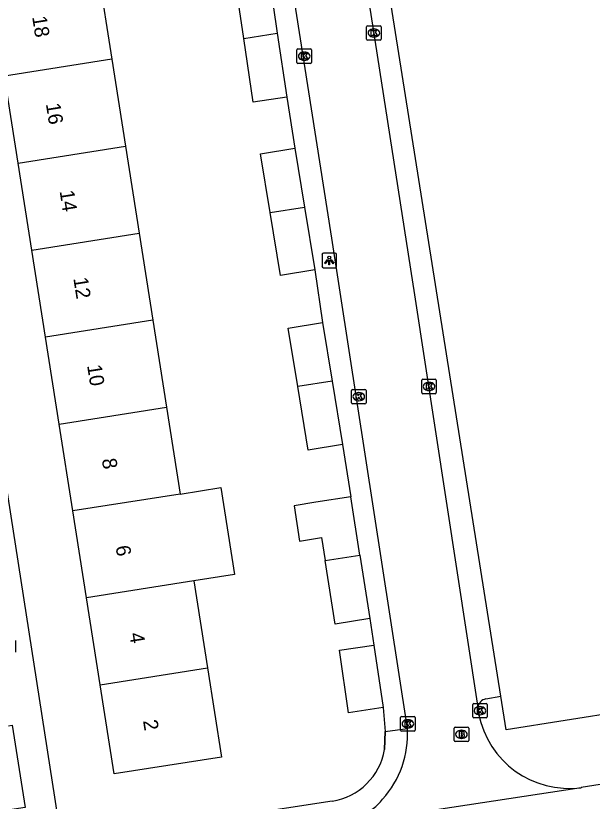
# Model space of a CAD drawing. Extents: x 160077 to 160945, y 386481 to 387498.
# Drawn here: x 160544.3 to 160584, y 387321.5 to 387375.4 of the extents above; entities that cross this region are included whole.
import ezdxf

# ---------------------------------------------------------------- set-up
doc = ezdxf.new("R2010")
doc.units = 0
for name, color, linetype in [('IMGEO_Brandkraan', 7, 'Continuous'), ('IMGEO_Kolk', 7, 'Continuous'), ('IMGEO_Lichtpunt', 7, 'Continuous'), ('IMGEO_Muur', 7, 'Continuous'), ('IMGEO_Pand', 7, 'Continuous'), ('IMGEO_Pand_nummerreeks', 7, 'Continuous'), ('IMGEO_Rijbaan_lokaal_open', 7, 'Continuous'), ('IMGEO_Voetpad_open', 7, 'Continuous')]:
    doc.layers.add(name, color=color, linetype=linetype)

msp = doc.modelspace()

# ---------------------------------------------------------------- linework, layer by layer
at = {"layer": 'IMGEO_Brandkraan'}
for p, q in [((160574.548, 387326.572), (160575.4, 387326.572)), ((160574.473, 387325.646), (160574.473, 387326.498)), ((160574.961, 387326.352), (160574.986, 387326.352)), ((160575.474, 387326.498), (160575.474, 387325.646)), ((160575.4, 387325.572), (160574.548, 387325.572)), ((160574.984, 387325.792), (160574.959, 387325.792))]:
    msp.add_line(p, q, dxfattribs=at)
for points in [[(160574.548, 387326.572), (160575.4, 387326.572)], [(160574.473, 387325.646), (160574.473, 387326.498)], [(160574.821, 387326.272), (160574.821, 387325.872), (160575.034, 387325.872)], [(160575.052, 387326.272), (160574.821, 387326.272)], [(160575, 387326.191), (160574.946, 387326.191), (160574.946, 387326.115)], [(160574.946, 387326.115), (160574.999, 387326.115)], [(160575.008, 387326.039), (160574.946, 387326.039), (160574.946, 387325.958)], [(160575.474, 387326.498), (160575.474, 387325.646)], [(160575.4, 387325.572), (160574.548, 387325.572)], [(160574.946, 387325.958), (160575.008, 387325.958)]]:
    msp.add_lwpolyline(points, dxfattribs=at)
for centre, radius, start, end in [((160574.55, 387326.496), 0.0765, 91.552, 178.448), ((160574.55, 387326.496), 0.0765, 91.552, 178.448), ((160575.398, 387326.496), 0.0765, 1.552, 88.448), ((160575.398, 387326.496), 0.0765, 1.552, 88.448), ((160575.001, 387326.153), 0.0379, 267.8285, 90.9355), ((160575.009, 387325.998), 0.0404, 269.8759, 90.5077), ((160575.056, 387326.127), 0.145, 59.4692, 91.5367), ((160575.081, 387326.174), 0.0922, 285.5137, 58.1501), ((160575.086, 387325.982), 0.105, 301.3115, 78.989), ((160574.55, 387325.648), 0.0765, 181.552, 268.448), ((160574.55, 387325.648), 0.0765, 181.552, 268.448), ((160575.04, 387326.123), 0.251, 268.6676, 293.5347), ((160575.398, 387325.648), 0.0765, 271.552, 358.448), ((160575.398, 387325.648), 0.0765, 271.552, 358.448)]:
    msp.add_arc(centre, radius, start, end, dxfattribs=at)
for centre, major_axis, ratio, start_param, end_param in [((160574.96, 387326.072), (-0.387, 0.002), 0.722429, 4.712389, 7.853982), ((160574.985, 387326.072), (-0.39, 0.002), 0.717154, 1.570796, 4.712389)]:
    msp.add_ellipse(centre, major_axis=major_axis, ratio=ratio, start_param=start_param, end_param=end_param, dxfattribs=at)
at = {"layer": 'IMGEO_Kolk'}
for p, q in [((160568.45, 387373.836), (160568.45, 387374.688)), ((160568.525, 387374.762), (160569.377, 387374.762)), ((160569.451, 387374.688), (160569.451, 387373.836)), ((160568.938, 387374.542), (160568.963, 387374.542)), ((160569.377, 387373.762), (160568.525, 387373.762)), ((160568.961, 387373.982), (160568.936, 387373.982)), ((160563.657, 387372.244), (160563.657, 387373.096)), ((160563.732, 387373.17), (160564.584, 387373.17)), ((160564.658, 387373.096), (160564.658, 387372.244)), ((160564.145, 387372.95), (160564.17, 387372.95)), ((160564.584, 387372.17), (160563.732, 387372.17)), ((160564.168, 387372.39), (160564.143, 387372.39)), ((160572.244, 387349.552), (160572.244, 387350.404)), ((160572.319, 387350.478), (160573.171, 387350.478)), ((160573.245, 387350.404), (160573.245, 387349.552)), ((160567.489, 387349.775), (160568.341, 387349.775)), ((160572.732, 387350.258), (160572.757, 387350.258)), ((160567.414, 387348.849), (160567.414, 387349.701)), ((160567.902, 387349.555), (160567.927, 387349.555)), ((160568.415, 387349.701), (160568.415, 387348.849)), ((160573.171, 387349.478), (160572.319, 387349.478)), ((160572.755, 387349.698), (160572.73, 387349.698)), ((160568.341, 387348.775), (160567.489, 387348.775)), ((160567.925, 387348.995), (160567.9, 387348.995)), ((160575.824, 387328.197), (160576.676, 387328.197)), ((160575.749, 387327.271), (160575.749, 387328.123)), ((160576.237, 387327.977), (160576.262, 387327.977)), ((160576.75, 387328.123), (160576.75, 387327.271)), ((160570.789, 387326.371), (160570.789, 387327.223)), ((160570.864, 387327.297), (160571.716, 387327.297)), ((160571.79, 387327.223), (160571.79, 387326.371)), ((160576.676, 387327.197), (160575.824, 387327.197)), ((160576.26, 387327.417), (160576.235, 387327.417)), ((160571.277, 387327.077), (160571.302, 387327.077)), ((160571.716, 387326.297), (160570.864, 387326.297)), ((160571.3, 387326.517), (160571.275, 387326.517))]:
    msp.add_line(p, q, dxfattribs=at)
for points in [[(160568.45, 387373.836), (160568.45, 387374.688)], [(160568.525, 387374.762), (160569.377, 387374.762)], [(160569.451, 387374.688), (160569.451, 387373.836)], [(160568.771, 387374.462), (160568.894, 387374.462), (160568.894, 387374.311), (160569.024, 387374.462), (160569.188, 387374.462), (160569.042, 387374.311), (160569.195, 387374.062), (160569.043, 387374.062), (160568.958, 387374.226), (160568.894, 387374.159), (160568.894, 387374.062), (160568.771, 387374.062), (160568.771, 387374.462)], [(160569.377, 387373.762), (160568.525, 387373.762)], [(160563.657, 387372.244), (160563.657, 387373.096)], [(160563.732, 387373.17), (160564.584, 387373.17)], [(160564.658, 387373.096), (160564.658, 387372.244)], [(160563.978, 387372.87), (160564.101, 387372.87), (160564.101, 387372.719), (160564.231, 387372.87), (160564.395, 387372.87), (160564.249, 387372.719), (160564.402, 387372.47), (160564.25, 387372.47), (160564.165, 387372.634), (160564.101, 387372.567), (160564.101, 387372.47), (160563.978, 387372.47), (160563.978, 387372.87)], [(160564.584, 387372.17), (160563.732, 387372.17)], [(160572.244, 387349.552), (160572.244, 387350.404)], [(160572.319, 387350.478), (160573.171, 387350.478)], [(160573.245, 387350.404), (160573.245, 387349.552)], [(160567.489, 387349.775), (160568.341, 387349.775)], [(160572.565, 387350.178), (160572.688, 387350.178), (160572.688, 387350.027), (160572.818, 387350.178), (160572.982, 387350.178), (160572.836, 387350.027), (160572.989, 387349.778), (160572.837, 387349.778), (160572.752, 387349.942), (160572.688, 387349.875), (160572.688, 387349.778), (160572.565, 387349.778), (160572.565, 387350.178)], [(160567.414, 387348.849), (160567.414, 387349.701)], [(160567.735, 387349.475), (160567.858, 387349.475), (160567.858, 387349.324), (160567.988, 387349.475), (160568.152, 387349.475), (160568.006, 387349.324), (160568.159, 387349.075), (160568.007, 387349.075), (160567.922, 387349.239), (160567.858, 387349.172), (160567.858, 387349.075), (160567.735, 387349.075), (160567.735, 387349.475)], [(160568.415, 387349.701), (160568.415, 387348.849)], [(160573.171, 387349.478), (160572.319, 387349.478)], [(160568.341, 387348.775), (160567.489, 387348.775)], [(160575.824, 387328.197), (160576.676, 387328.197)], [(160575.749, 387327.271), (160575.749, 387328.123)], [(160576.07, 387327.897), (160576.193, 387327.897), (160576.193, 387327.746), (160576.323, 387327.897), (160576.487, 387327.897), (160576.341, 387327.746), (160576.494, 387327.497), (160576.342, 387327.497), (160576.257, 387327.661), (160576.193, 387327.594), (160576.193, 387327.497), (160576.07, 387327.497), (160576.07, 387327.897)], [(160576.75, 387328.123), (160576.75, 387327.271)], [(160570.789, 387326.371), (160570.789, 387327.223)], [(160570.864, 387327.297), (160571.716, 387327.297)], [(160571.79, 387327.223), (160571.79, 387326.371)], [(160576.676, 387327.197), (160575.824, 387327.197)], [(160571.11, 387326.997), (160571.233, 387326.997), (160571.233, 387326.846), (160571.363, 387326.997), (160571.527, 387326.997), (160571.381, 387326.846), (160571.534, 387326.597), (160571.382, 387326.597), (160571.297, 387326.761), (160571.233, 387326.694), (160571.233, 387326.597), (160571.11, 387326.597), (160571.11, 387326.997)], [(160571.716, 387326.297), (160570.864, 387326.297)]]:
    msp.add_lwpolyline(points, dxfattribs=at)
for centre, start, end in [((160568.527, 387374.686), 91.552, 178.448), ((160568.527, 387374.686), 91.552, 178.448), ((160569.375, 387374.686), 1.552, 88.448), ((160569.375, 387374.686), 1.552, 88.448), ((160568.527, 387373.838), 181.552, 268.448), ((160568.527, 387373.838), 181.552, 268.448), ((160569.375, 387373.838), 271.552, 358.448), ((160569.375, 387373.838), 271.552, 358.448), ((160563.734, 387373.094), 91.552, 178.448), ((160563.734, 387373.094), 91.552, 178.448), ((160564.582, 387373.094), 1.552, 88.448), ((160564.582, 387373.094), 1.552, 88.448), ((160563.734, 387372.246), 181.552, 268.448), ((160563.734, 387372.246), 181.552, 268.448), ((160564.582, 387372.246), 271.552, 358.448), ((160564.582, 387372.246), 271.552, 358.448), ((160572.321, 387350.402), 91.552, 178.448), ((160572.321, 387350.402), 91.552, 178.448), ((160573.169, 387350.402), 1.552, 88.448), ((160573.169, 387350.402), 1.552, 88.448), ((160567.491, 387349.699), 91.552, 178.448), ((160567.491, 387349.699), 91.552, 178.448), ((160568.339, 387349.699), 1.552, 88.448), ((160568.339, 387349.699), 1.552, 88.448), ((160572.321, 387349.554), 181.552, 268.448), ((160572.321, 387349.554), 181.552, 268.448), ((160573.169, 387349.554), 271.552, 358.448), ((160573.169, 387349.554), 271.552, 358.448), ((160567.491, 387348.851), 181.552, 268.448), ((160567.491, 387348.851), 181.552, 268.448), ((160568.339, 387348.851), 271.552, 358.448), ((160568.339, 387348.851), 271.552, 358.448), ((160575.826, 387328.121), 91.552, 178.448), ((160575.826, 387328.121), 91.552, 178.448), ((160576.674, 387328.121), 1.552, 88.448), ((160576.674, 387328.121), 1.552, 88.448), ((160570.866, 387327.221), 91.552, 178.448), ((160570.866, 387327.221), 91.552, 178.448), ((160571.714, 387327.221), 1.552, 88.448), ((160571.714, 387327.221), 1.552, 88.448), ((160575.826, 387327.273), 181.552, 268.448), ((160575.826, 387327.273), 181.552, 268.448), ((160576.674, 387327.273), 271.552, 358.448), ((160576.674, 387327.273), 271.552, 358.448), ((160570.866, 387326.373), 181.552, 268.448), ((160570.866, 387326.373), 181.552, 268.448), ((160571.714, 387326.373), 271.552, 358.448), ((160571.714, 387326.373), 271.552, 358.448)]:
    msp.add_arc(centre, 0.0765, start, end, dxfattribs=at)
for centre, major_axis, ratio, start_param, end_param in [((160568.937, 387374.262), (-0.387, 0.002), 0.722429, 4.712389, 7.853982), ((160568.962, 387374.262), (-0.39, 0.002), 0.717154, 1.570796, 4.712389), ((160564.144, 387372.67), (-0.387, 0.002), 0.722429, 4.712389, 7.853982), ((160564.169, 387372.67), (-0.39, 0.002), 0.717154, 1.570796, 4.712389), ((160572.731, 387349.978), (-0.387, 0.002), 0.722429, 4.712389, 7.853982), ((160572.756, 387349.978), (-0.39, 0.002), 0.717154, 1.570796, 4.712389), ((160567.901, 387349.275), (-0.387, 0.002), 0.722429, 4.712389, 7.853982), ((160567.926, 387349.275), (-0.39, 0.002), 0.717154, 1.570796, 4.712389), ((160576.236, 387327.697), (-0.387, 0.002), 0.722429, 4.712389, 7.853982), ((160576.261, 387327.697), (-0.39, 0.002), 0.717154, 1.570796, 4.712389), ((160571.276, 387326.797), (-0.387, 0.002), 0.722429, 4.712389, 7.853982), ((160571.301, 387326.797), (-0.39, 0.002), 0.717154, 1.570796, 4.712389)]:
    msp.add_ellipse(centre, major_axis=major_axis, ratio=ratio, start_param=start_param, end_param=end_param, dxfattribs=at)
at = {"layer": 'IMGEO_Lichtpunt'}
for p, q in [((160565.384, 387359.037), (160565.384, 387358.23)), ((160565.384, 387359.037), (160565.384, 387358.23)), ((160566.286, 387359.132), (160565.478, 387359.132)), ((160566.286, 387359.132), (160565.478, 387359.132)), ((160566.38, 387358.23), (160566.38, 387359.037)), ((160566.38, 387358.23), (160566.38, 387359.037)), ((160565.478, 387358.136), (160566.286, 387358.136)), ((160565.478, 387358.136), (160566.286, 387358.136)), ((160544.316, 387331.722), (160544.316, 387332.529)), ((160544.316, 387331.722), (160544.316, 387332.529))]:
    msp.add_line(p, q, dxfattribs=at)
for points in [[(160565.758, 387358.701), (160565.797, 387358.673), (160565.609, 387358.411), (160565.571, 387358.438), (160565.758, 387358.701)], [(160565.86, 387358.653), (160565.907, 387358.653), (160565.907, 387358.331), (160565.86, 387358.331), (160565.86, 387358.653)], [(160565.97, 387358.673), (160566.008, 387358.7), (160566.195, 387358.438), (160566.156, 387358.41), (160565.97, 387358.673)]]:
    msp.add_lwpolyline(points, dxfattribs=at)
msp.add_circle((160565.883, 387358.835), 0.0994, dxfattribs=at)
for centre, start, end in [((160565.478, 387359.037), 90, 180), ((160565.478, 387359.037), 90, 180), ((160566.286, 387359.037), 0, 90), ((160566.286, 387359.037), 0, 90), ((160565.478, 387358.23), 180, 270), ((160565.478, 387358.23), 180, 270), ((160566.286, 387358.23), 270, 0), ((160566.286, 387358.23), 270, 360)]:
    msp.add_arc(centre, 0.0946, start, end, dxfattribs=at)
at = {"layer": 'IMGEO_Muur'}
for points in [[(160569.591, 387327.909), (160569.735, 387326.265)], [(160569.693, 387325.037), (160569.735, 387326.265)]]:
    msp.add_lwpolyline(points, dxfattribs=at)
at = {"layer": 'IMGEO_Pand'}
for points in [[(160577.677, 387328.687), (160559.841, 387440.996)], [(160549.979, 387378.429), (160550.921, 387372.455)], [(160559.999, 387373.881), (160559.404, 387377.885), (160561.717, 387378.228)], [(160561.717, 387378.228), (160562.309, 387374.245)], [(160559.999, 387373.881), (160562.309, 387374.245)], [(160562.309, 387374.245), (160562.963, 387369.845)], [(160562.963, 387369.845), (160560.65, 387369.501), (160559.999, 387373.881)], [(160550.921, 387372.455), (160543.536, 387371.291)], [(160550.921, 387372.455), (160551.863, 387366.48)], [(160544.478, 387365.316), (160543.536, 387371.291)], [(160544.478, 387365.316), (160551.863, 387366.48)], [(160551.863, 387366.48), (160552.805, 387360.506)], [(160561.822, 387361.917), (160561.162, 387365.968), (160563.52, 387366.352)], [(160563.52, 387366.352), (160564.182, 387362.289)], [(160545.42, 387359.342), (160544.478, 387365.316)], [(160561.822, 387361.917), (160564.182, 387362.289)], [(160564.182, 387362.289), (160564.882, 387357.992)], [(160564.882, 387357.992), (160562.525, 387357.608), (160561.822, 387361.917)], [(160545.42, 387359.342), (160552.805, 387360.506)], [(160552.805, 387360.506), (160553.748, 387354.532)], [(160546.363, 387353.368), (160545.42, 387359.342)], [(160553.748, 387354.532), (160546.363, 387353.368)], [(160553.748, 387354.532), (160554.69, 387348.558)], [(160563.724, 387349.965), (160563.065, 387353.99), (160565.413, 387354.374)], [(160565.413, 387354.374), (160566.075, 387350.336)], [(160547.305, 387347.394), (160546.363, 387353.368)], [(160566.075, 387350.336), (160563.724, 387349.965)], [(160566.075, 387350.336), (160566.787, 387345.989)], [(160566.787, 387345.989), (160564.439, 387345.604), (160563.724, 387349.965)], [(160547.305, 387347.394), (160554.69, 387348.558)], [(160554.69, 387348.558), (160555.632, 387342.583)], [(160548.247, 387341.419), (160547.305, 387347.394)], [(160555.632, 387342.583), (160558.42, 387343.022), (160559.361, 387337.048), (160556.574, 387336.609)], [(160555.632, 387342.583), (160548.247, 387341.419)], [(160567.358, 387342.396), (160564.965, 387342.019), (160563.463, 387341.782), (160563.846, 387339.353), (160565.347, 387339.589), (160565.596, 387338.01)], [(160567.99, 387338.387), (160567.358, 387342.396)], [(160549.189, 387335.445), (160548.247, 387341.419)], [(160565.596, 387338.01), (160567.99, 387338.387)], [(160568.676, 387334.031), (160566.282, 387333.654), (160565.596, 387338.01)], [(160567.99, 387338.387), (160568.676, 387334.031)], [(160556.574, 387336.609), (160549.189, 387335.445)], [(160556.574, 387336.609), (160557.516, 387330.635)], [(160550.131, 387329.471), (160549.189, 387335.445)], [(160569.591, 387327.909), (160567.211, 387327.557), (160566.577, 387331.85), (160568.957, 387332.202)], [(160568.957, 387332.202), (160569.591, 387327.909)], [(160557.516, 387330.635), (160558.482, 387324.513), (160551.097, 387323.348), (160550.131, 387329.471)], [(160550.131, 387329.471), (160557.516, 387330.635)], [(160590.229, 387328.311), (160578.044, 387326.376), (160577.677, 387328.687)]]:
    msp.add_lwpolyline(points, dxfattribs=at)
at = {"layer": 'IMGEO_Rijbaan_lokaal_open'}
for points in [[(160571.264, 387326.474), (160566.063, 387360.17), (160551.976, 387449.649)], [(160558.566, 387440.793), (160560.933, 387425.732), (160566.779, 387388.194), (160571.754, 387356.264), (160576.092, 387327.919)], [(160576.092, 387327.919), (160576.157, 387327.492)], [(160589.316, 387323.378), (160583.215, 387322.409)], [(160583.215, 387322.409), (160583.21, 387322.4), (160566.483, 387319.854), (160566.471, 387319.862)]]:
    msp.add_lwpolyline(points, dxfattribs=at)
for centre, radius, start, end in [((160582.393, 387328.709), 6.354, 191.0468, 277.4322), ((160564.604, 387326.096), 6.67, 317.8159, 3.2461), ((160565.65, 387324.874), 5.079, 279.3014, 320.1121)]:
    msp.add_arc(centre, radius, start, end, dxfattribs=at)
at = {"layer": 'IMGEO_Voetpad_open'}
for points in [[(160526.245, 387454.473), (160528.008, 387443.246), (160536.56, 387388.7), (160547.203, 387320.436)], [(160562.963, 387369.845), (160563.52, 387366.352)], [(160564.882, 387357.992), (160565.413, 387354.374)], [(160566.787, 387345.989), (160567.358, 387342.396)], [(160568.676, 387334.031), (160568.957, 387332.202)], [(160576.656, 387328.501), (160577.677, 387328.687)], [(160569.591, 387327.909), (160569.735, 387326.265)], [(160543.819, 387326.66), (160544.069, 387326.713), (160544.962, 387321.049), (160542.833, 387320.718)], [(160569.735, 387326.265), (160569.693, 387325.037)], [(160569.735, 387326.265), (160571.264, 387326.474)], [(160566.08, 387321.473), (160552.912, 387319.468), (160549.524, 387318.89)]]:
    msp.add_lwpolyline(points, dxfattribs=at)
for centre, radius, start, end in [((160576.757, 387327.839), 0.67, 98.6634, 173.1363), ((160565.377, 387325.799), 4.383, 279.2302, 349.9874)]:
    msp.add_arc(centre, radius, start, end, dxfattribs=at)

# ---------------------------------------------------------------- texts
at = {"layer": 'IMGEO_Pand_nummerreeks'}
for s, rotation, p in [('18', 278.9622, (160545.445, 387375.367)), ('16', 278.9622, (160546.388, 387369.381)), ('14', 278.9622, (160547.333, 387363.393)), ('12', 278.9622, (160548.277, 387357.406)), ('10', 278.9622, (160549.223, 387351.413)), ('8', 278.9622, (160550.238, 387344.968)), ('6', 278.9608, (160551.182, 387338.983)), ('4', 278.9622, (160552.126, 387332.995)), ('2', 278.9622, (160553.07, 387327.009))]:
    msp.add_text(s, height=1, rotation=rotation, dxfattribs=at).set_placement(p)

doc.saveas('drawing.dxf')
